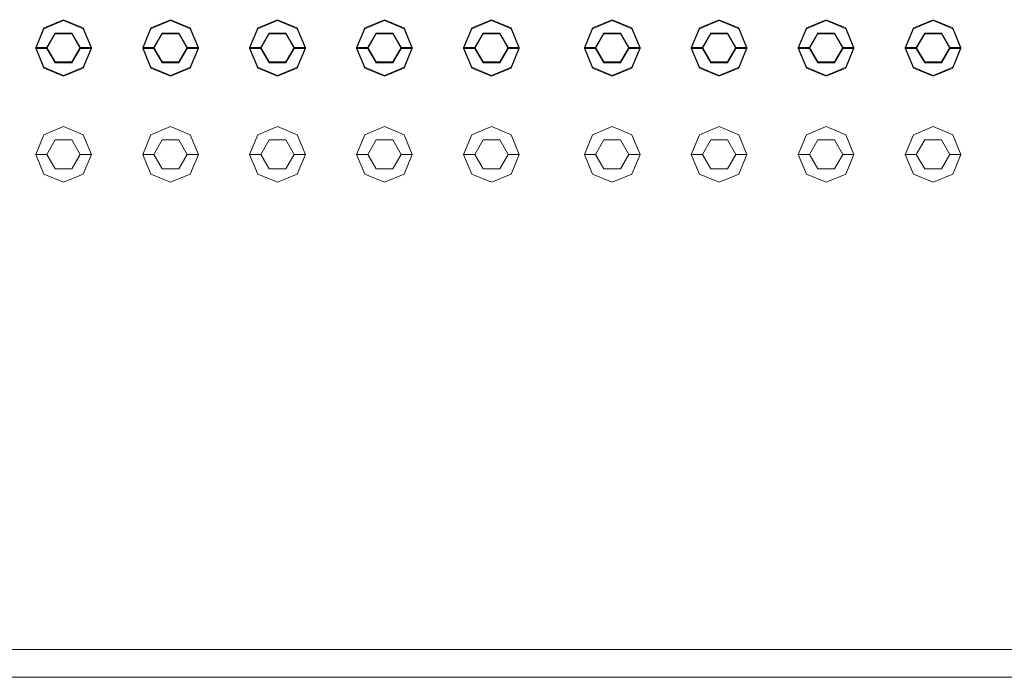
# Model space of a CAD drawing. Header units: millimetres. Extents: x 2 to 902, y -447 to 199.
# Tile 527 of 656: x 24.911 to 25.795, y 153.283 to 153.874. Entities that reach past the tile are written whole.
import ezdxf

# ---------------------------------------------------------------- set-up
doc = ezdxf.new("R2010")
doc.units = ezdxf.units.MM
doc.header["$MEASUREMENT"] = 0
for name, color, linetype, lineweight in [('IFC-Elemento construtivo genérico-Contorno', 253, 'Continuous', 5), ('IFC-Escada-Contorno', 32, 'Continuous', 5), ('IFC-Laje-Contorno', 134, 'Continuous', 5), ('IFC-Lance de escada-Contorno', 32, 'Continuous', 5)]:
    doc.layers.add(name, color=color, linetype=linetype, lineweight=lineweight)

msp = doc.modelspace()

# ---------------------------------------------------------------- linework, layer by layer
at = {"layer": 'IFC-Elemento construtivo genérico-Contorno', "color": 7, "lineweight": 5}
for p, q in [((24.93265, 153.86678), (24.95032, 153.87411)), ((24.93265, 153.866), (24.95032, 153.87332)), ((24.95032, 153.87411), (24.968, 153.86678)), ((24.95032, 153.87332), (24.968, 153.866)), ((25.02865, 153.86678), (25.04633, 153.87411)), ((25.02865, 153.866), (25.04633, 153.87332)), ((25.04633, 153.87411), (25.064, 153.86678)), ((25.04633, 153.87332), (25.064, 153.866)), ((25.12465, 153.86678), (25.14232, 153.87411)), ((25.12465, 153.866), (25.14232, 153.87332)), ((25.14232, 153.87411), (25.16, 153.86678)), ((25.14232, 153.87332), (25.16, 153.866)), ((25.22065, 153.86678), (25.23832, 153.87411)), ((25.22065, 153.866), (25.23832, 153.87332)), ((25.23832, 153.87411), (25.256, 153.86678)), ((25.23832, 153.87332), (25.256, 153.866)), ((25.31665, 153.86678), (25.33432, 153.87411)), ((25.31665, 153.866), (25.33432, 153.87332)), ((25.33432, 153.87411), (25.352, 153.86678)), ((25.33432, 153.87332), (25.352, 153.866)), ((25.42507, 153.86678), (25.44274, 153.87411)), ((25.42507, 153.866), (25.44274, 153.87332)), ((25.44274, 153.87411), (25.46042, 153.86678)), ((25.44274, 153.87332), (25.46042, 153.866)), ((25.52107, 153.86678), (25.53874, 153.87411)), ((25.52107, 153.866), (25.53874, 153.87332)), ((25.53874, 153.87411), (25.55642, 153.86678)), ((25.53874, 153.87332), (25.55642, 153.866)), ((25.61707, 153.86678), (25.63474, 153.87411)), ((25.61707, 153.866), (25.63474, 153.87332)), ((25.63474, 153.87411), (25.65242, 153.86678)), ((25.63474, 153.87332), (25.65242, 153.866)), ((25.71307, 153.86678), (25.73074, 153.87411)), ((25.71307, 153.866), (25.73074, 153.87332)), ((25.73074, 153.87411), (25.74842, 153.86678)), ((25.73074, 153.87332), (25.74842, 153.866)), ((24.92532, 153.84911), (24.93265, 153.86678)), ((24.92532, 153.84832), (24.93265, 153.866)), ((24.968, 153.86678), (24.97532, 153.84911)), ((24.968, 153.866), (24.97532, 153.84832)), ((25.02133, 153.84911), (25.02865, 153.86678)), ((25.02133, 153.84832), (25.02865, 153.866)), ((25.064, 153.86678), (25.07133, 153.84911)), ((25.064, 153.866), (25.07133, 153.84832)), ((25.11732, 153.84911), (25.12465, 153.86678)), ((25.11732, 153.84832), (25.12465, 153.866)), ((25.16, 153.86678), (25.16732, 153.84911)), ((25.16, 153.866), (25.16732, 153.84832)), ((25.21332, 153.84911), (25.22065, 153.86678)), ((25.21332, 153.84832), (25.22065, 153.866)), ((25.256, 153.86678), (25.26332, 153.84911)), ((25.256, 153.866), (25.26332, 153.84832)), ((25.30932, 153.84911), (25.31665, 153.86678)), ((25.30932, 153.84832), (25.31665, 153.866)), ((25.352, 153.86678), (25.35932, 153.84911)), ((25.352, 153.866), (25.35932, 153.84832)), ((25.41774, 153.84911), (25.42507, 153.86678)), ((25.41774, 153.84832), (25.42507, 153.866)), ((25.46042, 153.86678), (25.46774, 153.84911)), ((25.46042, 153.866), (25.46774, 153.84832)), ((25.51374, 153.84911), (25.52107, 153.86678)), ((25.51374, 153.84832), (25.52107, 153.866)), ((25.55642, 153.86678), (25.56374, 153.84911)), ((25.55642, 153.866), (25.56374, 153.84832)), ((25.60974, 153.84911), (25.61707, 153.86678)), ((25.60974, 153.84832), (25.61707, 153.866)), ((25.65242, 153.86678), (25.65974, 153.84911)), ((25.65242, 153.866), (25.65974, 153.84832)), ((25.70574, 153.84911), (25.71307, 153.86678)), ((25.70574, 153.84832), (25.71307, 153.866)), ((25.74842, 153.86678), (25.75574, 153.84911)), ((25.74842, 153.866), (25.75574, 153.84832)), ((24.93532, 153.84911), (24.94282, 153.86209)), ((24.93532, 153.84832), (24.94282, 153.86131)), ((24.94282, 153.86209), (24.95782, 153.86209)), ((24.94282, 153.86131), (24.95782, 153.86131)), ((24.95782, 153.86209), (24.96532, 153.84911)), ((24.95782, 153.86131), (24.96532, 153.84832)), ((25.03133, 153.84911), (25.03883, 153.86209)), ((25.03133, 153.84832), (25.03883, 153.86131)), ((25.03883, 153.86209), (25.05383, 153.86209)), ((25.03883, 153.86131), (25.05383, 153.86131)), ((25.05383, 153.86209), (25.06133, 153.84911)), ((25.05383, 153.86131), (25.06133, 153.84832)), ((25.12732, 153.84911), (25.13482, 153.86209)), ((25.12732, 153.84832), (25.13482, 153.86131)), ((25.13482, 153.86209), (25.14982, 153.86209)), ((25.13482, 153.86131), (25.14982, 153.86131)), ((25.14982, 153.86209), (25.15732, 153.84911)), ((25.14982, 153.86131), (25.15732, 153.84832)), ((25.22332, 153.84911), (25.23082, 153.86209)), ((25.22332, 153.84832), (25.23082, 153.86131)), ((25.23082, 153.86209), (25.24582, 153.86209)), ((25.23082, 153.86131), (25.24582, 153.86131)), ((25.24582, 153.86209), (25.25332, 153.84911)), ((25.24582, 153.86131), (25.25332, 153.84832)), ((25.31932, 153.84911), (25.32682, 153.86209)), ((25.31932, 153.84832), (25.32682, 153.86131)), ((25.32682, 153.86209), (25.34182, 153.86209)), ((25.32682, 153.86131), (25.34182, 153.86131)), ((25.34182, 153.86209), (25.34932, 153.84911)), ((25.34182, 153.86131), (25.34932, 153.84832)), ((25.42774, 153.84911), (25.43524, 153.86209)), ((25.42774, 153.84832), (25.43524, 153.86131)), ((25.43524, 153.86209), (25.45024, 153.86209)), ((25.43524, 153.86131), (25.45024, 153.86131)), ((25.45024, 153.86209), (25.45774, 153.84911)), ((25.45024, 153.86131), (25.45774, 153.84832)), ((25.52374, 153.84911), (25.53124, 153.86209)), ((25.52374, 153.84832), (25.53124, 153.86131)), ((25.53124, 153.86209), (25.54624, 153.86209)), ((25.53124, 153.86131), (25.54624, 153.86131)), ((25.54624, 153.86209), (25.55374, 153.84911)), ((25.54624, 153.86131), (25.55374, 153.84832)), ((25.61974, 153.84911), (25.62724, 153.86209)), ((25.61974, 153.84832), (25.62724, 153.86131)), ((25.62724, 153.86209), (25.64224, 153.86209)), ((25.62724, 153.86131), (25.64224, 153.86131)), ((25.64224, 153.86209), (25.64974, 153.84911)), ((25.64224, 153.86131), (25.64974, 153.84832)), ((25.71574, 153.84911), (25.72324, 153.86209)), ((25.71574, 153.84832), (25.72324, 153.86131)), ((25.72324, 153.86209), (25.73824, 153.86209)), ((25.72324, 153.86131), (25.73824, 153.86131)), ((25.73824, 153.86209), (25.74574, 153.84911)), ((25.73824, 153.86131), (25.74574, 153.84832)), ((24.92532, 153.84911), (24.93532, 153.84911)), ((24.92532, 153.84911), (24.93265, 153.83142)), ((24.92532, 153.84832), (24.93532, 153.84832)), ((24.92532, 153.84832), (24.93265, 153.83065)), ((24.93532, 153.84911), (24.94282, 153.83611)), ((24.93532, 153.84832), (24.94282, 153.83534)), ((24.95782, 153.83611), (24.96532, 153.84911)), ((24.95782, 153.83534), (24.96532, 153.84832)), ((24.96532, 153.84911), (24.97532, 153.84911)), ((24.96532, 153.84832), (24.97532, 153.84832)), ((24.968, 153.83142), (24.97532, 153.84911)), ((24.968, 153.83065), (24.97532, 153.84832)), ((25.02133, 153.84911), (25.03133, 153.84911)), ((25.02133, 153.84911), (25.02865, 153.83142)), ((25.02133, 153.84832), (25.03133, 153.84832)), ((25.02133, 153.84832), (25.02865, 153.83065)), ((25.03133, 153.84911), (25.03883, 153.83611)), ((25.03133, 153.84832), (25.03883, 153.83534)), ((25.05383, 153.83611), (25.06133, 153.84911)), ((25.05383, 153.83534), (25.06133, 153.84832)), ((25.06133, 153.84911), (25.07133, 153.84911)), ((25.06133, 153.84832), (25.07133, 153.84832)), ((25.064, 153.83142), (25.07133, 153.84911)), ((25.064, 153.83065), (25.07133, 153.84832)), ((25.11732, 153.84911), (25.12732, 153.84911)), ((25.11732, 153.84911), (25.12465, 153.83142)), ((25.11732, 153.84832), (25.12732, 153.84832)), ((25.11732, 153.84832), (25.12465, 153.83065)), ((25.12732, 153.84911), (25.13482, 153.83611)), ((25.12732, 153.84832), (25.13482, 153.83534)), ((25.14982, 153.83611), (25.15732, 153.84911)), ((25.14982, 153.83534), (25.15732, 153.84832)), ((25.15732, 153.84911), (25.16732, 153.84911)), ((25.15732, 153.84832), (25.16732, 153.84832)), ((25.16, 153.83142), (25.16732, 153.84911)), ((25.16, 153.83065), (25.16732, 153.84832)), ((25.21332, 153.84911), (25.22332, 153.84911)), ((25.21332, 153.84911), (25.22065, 153.83142)), ((25.21332, 153.84832), (25.22332, 153.84832)), ((25.21332, 153.84832), (25.22065, 153.83065)), ((25.22332, 153.84911), (25.23082, 153.83611)), ((25.22332, 153.84832), (25.23082, 153.83534)), ((25.24582, 153.83611), (25.25332, 153.84911)), ((25.24582, 153.83534), (25.25332, 153.84832)), ((25.25332, 153.84911), (25.26332, 153.84911)), ((25.25332, 153.84832), (25.26332, 153.84832)), ((25.256, 153.83142), (25.26332, 153.84911)), ((25.256, 153.83065), (25.26332, 153.84832)), ((25.30932, 153.84911), (25.31932, 153.84911)), ((25.30932, 153.84911), (25.31665, 153.83142)), ((25.30932, 153.84832), (25.31923, 153.84832)), ((25.30932, 153.84832), (25.31665, 153.83065)), ((25.31932, 153.84911), (25.32682, 153.83611)), ((25.31932, 153.84832), (25.32682, 153.83534)), ((25.34182, 153.83611), (25.34932, 153.84911)), ((25.34182, 153.83534), (25.34932, 153.84832)), ((25.34932, 153.84911), (25.35932, 153.84911)), ((25.34932, 153.84832), (25.35932, 153.84832)), ((25.352, 153.83142), (25.35932, 153.84911)), ((25.352, 153.83065), (25.35932, 153.84832)), ((25.41774, 153.84911), (25.42774, 153.84911)), ((25.41774, 153.84911), (25.42507, 153.83142)), ((25.41774, 153.84832), (25.42774, 153.84832)), ((25.41774, 153.84832), (25.42507, 153.83065)), ((25.42774, 153.84911), (25.43524, 153.83611)), ((25.42774, 153.84832), (25.43524, 153.83534)), ((25.45024, 153.83611), (25.45774, 153.84911)), ((25.45024, 153.83534), (25.45774, 153.84832)), ((25.45774, 153.84911), (25.46774, 153.84911)), ((25.45774, 153.84832), (25.46774, 153.84832)), ((25.46042, 153.83142), (25.46774, 153.84911)), ((25.46042, 153.83065), (25.46774, 153.84832)), ((25.51374, 153.84911), (25.52374, 153.84911)), ((25.51374, 153.84911), (25.52107, 153.83142)), ((25.51374, 153.84832), (25.52374, 153.84832)), ((25.51374, 153.84832), (25.52107, 153.83065)), ((25.52374, 153.84911), (25.53124, 153.83611)), ((25.52374, 153.84832), (25.53124, 153.83534)), ((25.54624, 153.83611), (25.55374, 153.84911)), ((25.54624, 153.83534), (25.55374, 153.84832)), ((25.55374, 153.84911), (25.56374, 153.84911)), ((25.55374, 153.84832), (25.56374, 153.84832)), ((25.55642, 153.83142), (25.56374, 153.84911)), ((25.55642, 153.83065), (25.56374, 153.84832)), ((25.60974, 153.84911), (25.61974, 153.84911)), ((25.60974, 153.84911), (25.61707, 153.83142)), ((25.60974, 153.84832), (25.61974, 153.84832)), ((25.60974, 153.84832), (25.61707, 153.83065)), ((25.61974, 153.84911), (25.62724, 153.83611)), ((25.61974, 153.84832), (25.62724, 153.83534)), ((25.64224, 153.83611), (25.64974, 153.84911)), ((25.64224, 153.83534), (25.64974, 153.84832)), ((25.64974, 153.84911), (25.65974, 153.84911)), ((25.64974, 153.84832), (25.65974, 153.84832)), ((25.65242, 153.83142), (25.65974, 153.84911)), ((25.65242, 153.83065), (25.65974, 153.84832)), ((25.70574, 153.84911), (25.71574, 153.84911)), ((25.70574, 153.84911), (25.71307, 153.83142)), ((25.70574, 153.84832), (25.71574, 153.84832)), ((25.70574, 153.84832), (25.71307, 153.83065)), ((25.71574, 153.84911), (25.72324, 153.83611)), ((25.71574, 153.84832), (25.72324, 153.83534)), ((25.73824, 153.83611), (25.74574, 153.84911)), ((25.73824, 153.83534), (25.74574, 153.84832)), ((25.74574, 153.84911), (25.75574, 153.84911)), ((25.74574, 153.84832), (25.75574, 153.84832)), ((25.74842, 153.83142), (25.75574, 153.84911)), ((25.74842, 153.83065), (25.75574, 153.84832)), ((24.93265, 153.83142), (24.95032, 153.82411)), ((24.93265, 153.83065), (24.95032, 153.82332)), ((24.94282, 153.83611), (24.95782, 153.83611)), ((24.94282, 153.83534), (24.95782, 153.83534)), ((24.95032, 153.82411), (24.968, 153.83142)), ((24.95032, 153.82332), (24.968, 153.83065)), ((25.02865, 153.83142), (25.04633, 153.82411)), ((25.02865, 153.83065), (25.04633, 153.82332)), ((25.03883, 153.83611), (25.05383, 153.83611)), ((25.03883, 153.83534), (25.05383, 153.83534)), ((25.04633, 153.82411), (25.064, 153.83142)), ((25.04633, 153.82332), (25.064, 153.83065)), ((25.12465, 153.83142), (25.14232, 153.82411)), ((25.12465, 153.83065), (25.14232, 153.82332)), ((25.13482, 153.83611), (25.14982, 153.83611)), ((25.13482, 153.83534), (25.14982, 153.83534)), ((25.14232, 153.82411), (25.16, 153.83142)), ((25.14232, 153.82332), (25.16, 153.83065)), ((25.22065, 153.83142), (25.23832, 153.82411)), ((25.22065, 153.83065), (25.23832, 153.82332)), ((25.23082, 153.83611), (25.24582, 153.83611)), ((25.23082, 153.83534), (25.24582, 153.83534)), ((25.23832, 153.82411), (25.256, 153.83142)), ((25.23832, 153.82332), (25.256, 153.83065)), ((25.31665, 153.83142), (25.33432, 153.82411)), ((25.31665, 153.83065), (25.33432, 153.82332)), ((25.32682, 153.83611), (25.34182, 153.83611)), ((25.32682, 153.83534), (25.34182, 153.83534)), ((25.33432, 153.82411), (25.352, 153.83142)), ((25.33432, 153.82332), (25.352, 153.83065)), ((25.42507, 153.83142), (25.44274, 153.82411)), ((25.42507, 153.83065), (25.44274, 153.82332)), ((25.43524, 153.83611), (25.45024, 153.83611)), ((25.43524, 153.83534), (25.45024, 153.83534)), ((25.44274, 153.82411), (25.46042, 153.83142)), ((25.44274, 153.82332), (25.46042, 153.83065)), ((25.52107, 153.83142), (25.53874, 153.82411)), ((25.52107, 153.83065), (25.53874, 153.82332)), ((25.53124, 153.83611), (25.54624, 153.83611)), ((25.53124, 153.83534), (25.54624, 153.83534)), ((25.53874, 153.82411), (25.55642, 153.83142)), ((25.53874, 153.82332), (25.55642, 153.83065)), ((25.61707, 153.83142), (25.63474, 153.82411)), ((25.61707, 153.83065), (25.63474, 153.82332)), ((25.62724, 153.83611), (25.64224, 153.83611)), ((25.62724, 153.83534), (25.64224, 153.83534)), ((25.63474, 153.82411), (25.65242, 153.83142)), ((25.63474, 153.82332), (25.65242, 153.83065)), ((25.71307, 153.83142), (25.73074, 153.82411)), ((25.71307, 153.83065), (25.73074, 153.82332)), ((25.72324, 153.83611), (25.73824, 153.83611)), ((25.72324, 153.83534), (25.73824, 153.83534)), ((25.73074, 153.82411), (25.74842, 153.83142)), ((25.73074, 153.82332), (25.74842, 153.83065)), ((24.93265, 153.77078), (24.95032, 153.7781)), ((24.95032, 153.7781), (24.968, 153.77078)), ((25.02865, 153.77078), (25.04633, 153.7781)), ((25.04633, 153.7781), (25.064, 153.77078)), ((25.12465, 153.77078), (25.14232, 153.7781)), ((25.14232, 153.7781), (25.16, 153.77078)), ((25.22065, 153.77078), (25.23832, 153.7781)), ((25.23832, 153.7781), (25.256, 153.77078)), ((25.31665, 153.77078), (25.33432, 153.7781)), ((25.33432, 153.7781), (25.352, 153.77078)), ((25.42507, 153.77078), (25.44274, 153.7781)), ((25.44274, 153.7781), (25.46042, 153.77078)), ((25.52107, 153.77078), (25.53874, 153.7781)), ((25.53874, 153.7781), (25.55642, 153.77078)), ((25.61707, 153.77078), (25.63474, 153.7781)), ((25.63474, 153.7781), (25.65242, 153.77078)), ((25.71307, 153.77078), (25.73074, 153.7781)), ((25.73074, 153.7781), (25.74842, 153.77078)), ((24.92532, 153.7531), (24.93265, 153.77078)), ((24.968, 153.77078), (24.97532, 153.7531)), ((25.02133, 153.7531), (25.02865, 153.77078)), ((25.064, 153.77078), (25.07133, 153.7531)), ((25.11732, 153.7531), (25.12465, 153.77078)), ((25.16, 153.77078), (25.16732, 153.7531)), ((25.21332, 153.7531), (25.22065, 153.77078)), ((25.256, 153.77078), (25.26332, 153.7531)), ((25.30932, 153.7531), (25.31665, 153.77078)), ((25.352, 153.77078), (25.35932, 153.7531)), ((25.41774, 153.7531), (25.42507, 153.77078)), ((25.46042, 153.77078), (25.46774, 153.7531)), ((25.51374, 153.7531), (25.52107, 153.77078)), ((25.55642, 153.77078), (25.56374, 153.7531)), ((25.60974, 153.7531), (25.61707, 153.77078)), ((25.65242, 153.77078), (25.65974, 153.7531)), ((25.70574, 153.7531), (25.71307, 153.77078)), ((25.74842, 153.77078), (25.75574, 153.7531)), ((24.93532, 153.7531), (24.94282, 153.76609)), ((24.94282, 153.76609), (24.95782, 153.76609)), ((24.95782, 153.76609), (24.96532, 153.7531)), ((25.03133, 153.7531), (25.03883, 153.76609)), ((25.03883, 153.76609), (25.05383, 153.76609)), ((25.05383, 153.76609), (25.06133, 153.7531)), ((25.12732, 153.7531), (25.13482, 153.76609)), ((25.13482, 153.76609), (25.14982, 153.76609)), ((25.14982, 153.76609), (25.15732, 153.7531)), ((25.22332, 153.7531), (25.23082, 153.76609)), ((25.23082, 153.76609), (25.24582, 153.76609)), ((25.24582, 153.76609), (25.25332, 153.7531)), ((25.31932, 153.7531), (25.32682, 153.76609)), ((25.32682, 153.76609), (25.34182, 153.76609)), ((25.34182, 153.76609), (25.34932, 153.7531)), ((25.42774, 153.7531), (25.43524, 153.76609)), ((25.43524, 153.76609), (25.45024, 153.76609)), ((25.45024, 153.76609), (25.45774, 153.7531)), ((25.52374, 153.7531), (25.53124, 153.76609)), ((25.53124, 153.76609), (25.54624, 153.76609)), ((25.54624, 153.76609), (25.55374, 153.7531)), ((25.61974, 153.7531), (25.62724, 153.76609)), ((25.62724, 153.76609), (25.64224, 153.76609)), ((25.64224, 153.76609), (25.64974, 153.7531)), ((25.71574, 153.7531), (25.72324, 153.76609)), ((25.72324, 153.76609), (25.73824, 153.76609)), ((25.73824, 153.76609), (25.74574, 153.7531)), ((24.92532, 153.7531), (24.93532, 153.7531)), ((24.92532, 153.7531), (24.93265, 153.73542)), ((24.93532, 153.7531), (24.94282, 153.74011)), ((24.95782, 153.74011), (24.96532, 153.7531)), ((24.96532, 153.7531), (24.97532, 153.7531)), ((24.968, 153.73542), (24.97532, 153.7531)), ((25.02133, 153.7531), (25.03133, 153.7531)), ((25.02133, 153.7531), (25.02865, 153.73542)), ((25.03133, 153.7531), (25.03883, 153.74011)), ((25.05383, 153.74011), (25.06133, 153.7531)), ((25.06133, 153.7531), (25.07133, 153.7531)), ((25.064, 153.73542), (25.07133, 153.7531)), ((25.11732, 153.7531), (25.12732, 153.7531)), ((25.11732, 153.7531), (25.12465, 153.73542)), ((25.12732, 153.7531), (25.13482, 153.74011)), ((25.14982, 153.74011), (25.15732, 153.7531)), ((25.15732, 153.7531), (25.16732, 153.7531)), ((25.16, 153.73542), (25.16732, 153.7531)), ((25.21332, 153.7531), (25.22332, 153.7531)), ((25.21332, 153.7531), (25.22065, 153.73542)), ((25.22332, 153.7531), (25.23082, 153.74011)), ((25.24582, 153.74011), (25.25332, 153.7531)), ((25.25332, 153.7531), (25.26332, 153.7531)), ((25.256, 153.73542), (25.26332, 153.7531)), ((25.30932, 153.7531), (25.31932, 153.7531)), ((25.30932, 153.7531), (25.31665, 153.73542)), ((25.31932, 153.7531), (25.32682, 153.74011)), ((25.34182, 153.74011), (25.34932, 153.7531)), ((25.34932, 153.7531), (25.35932, 153.7531)), ((25.352, 153.73542), (25.35932, 153.7531)), ((25.41774, 153.7531), (25.42774, 153.7531)), ((25.41774, 153.7531), (25.42507, 153.73542)), ((25.42774, 153.7531), (25.43524, 153.74011)), ((25.45024, 153.74011), (25.45774, 153.7531)), ((25.45774, 153.7531), (25.46774, 153.7531)), ((25.46042, 153.73542), (25.46774, 153.7531)), ((25.51374, 153.7531), (25.52374, 153.7531)), ((25.51374, 153.7531), (25.52107, 153.73542)), ((25.52374, 153.7531), (25.53124, 153.74011)), ((25.54624, 153.74011), (25.55374, 153.7531)), ((25.55374, 153.7531), (25.56374, 153.7531)), ((25.55642, 153.73542), (25.56374, 153.7531)), ((25.60974, 153.7531), (25.61974, 153.7531)), ((25.60974, 153.7531), (25.61707, 153.73542)), ((25.61974, 153.7531), (25.62724, 153.74011)), ((25.64224, 153.74011), (25.64974, 153.7531)), ((25.64974, 153.7531), (25.65974, 153.7531)), ((25.65242, 153.73542), (25.65974, 153.7531)), ((25.70574, 153.7531), (25.71574, 153.7531)), ((25.70574, 153.7531), (25.71307, 153.73542)), ((25.71574, 153.7531), (25.72324, 153.74011)), ((25.73824, 153.74011), (25.74574, 153.7531)), ((25.74574, 153.7531), (25.75574, 153.7531)), ((25.74842, 153.73542), (25.75574, 153.7531)), ((24.93265, 153.73542), (24.95032, 153.7281)), ((24.94282, 153.74011), (24.95782, 153.74011)), ((24.95032, 153.7281), (24.968, 153.73542)), ((25.02865, 153.73542), (25.04633, 153.7281)), ((25.03883, 153.74011), (25.05383, 153.74011)), ((25.04633, 153.7281), (25.064, 153.73542)), ((25.12465, 153.73542), (25.14232, 153.7281)), ((25.13482, 153.74011), (25.14982, 153.74011)), ((25.14232, 153.7281), (25.16, 153.73542)), ((25.22065, 153.73542), (25.23832, 153.7281)), ((25.23082, 153.74011), (25.24582, 153.74011)), ((25.23832, 153.7281), (25.256, 153.73542)), ((25.31665, 153.73542), (25.33432, 153.7281)), ((25.32682, 153.74011), (25.34182, 153.74011)), ((25.33432, 153.7281), (25.352, 153.73542)), ((25.42507, 153.73542), (25.44274, 153.7281)), ((25.43524, 153.74011), (25.45024, 153.74011)), ((25.44274, 153.7281), (25.46042, 153.73542)), ((25.52107, 153.73542), (25.53874, 153.7281)), ((25.53124, 153.74011), (25.54624, 153.74011)), ((25.53874, 153.7281), (25.55642, 153.73542)), ((25.61707, 153.73542), (25.63474, 153.7281)), ((25.62724, 153.74011), (25.64224, 153.74011)), ((25.63474, 153.7281), (25.65242, 153.73542)), ((25.71307, 153.73542), (25.73074, 153.7281)), ((25.72324, 153.74011), (25.73824, 153.74011)), ((25.73074, 153.7281), (25.74842, 153.73542))]:
    msp.add_line(p, q, dxfattribs=at)
at = {"layer": 'IFC-Escada-Contorno', "color": 7, "lineweight": 5}
for p, q in [((23.85475, 153.30844), (27.46436, 153.30844)), ((25.31923, 153.28343), (27.46436, 153.28343))]:
    msp.add_line(p, q, dxfattribs=at)
at = {"layer": 'IFC-Laje-Contorno', "color": 7, "lineweight": 5}
for p in [(23.67042, 153.28344), (23.85475, 153.28344)]:
    msp.add_line(p, (25.31923, 153.28344), dxfattribs=at)
at = {"layer": 'IFC-Lance de escada-Contorno', "color": 7, "lineweight": 5}
for p, q in [((23.67042, 153.30844), (27.55249, 153.30844)), ((25.31923, 153.28344), (27.55249, 153.28344))]:
    msp.add_line(p, q, dxfattribs=at)

doc.saveas('drawing.dxf')
